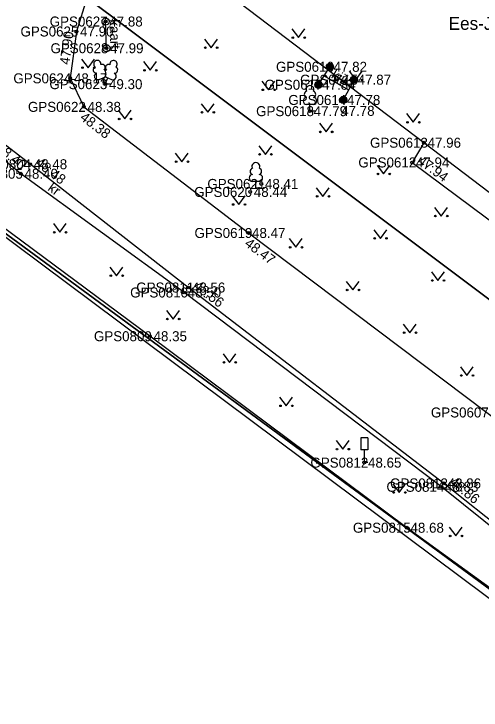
# Model space of a CAD drawing. Extents: x 551623 to 559850, y 6561220 to 6567135.
# Drawn here: x 555264.6 to 555297.37, y 6565534.63 to 6565583.47 of the extents above; entities that cross this region are included whole.
import ezdxf

# ---------------------------------------------------------------- set-up
doc = ezdxf.new("R2010")
doc.units = 0
for name, color, linetype in [('AED', 7, 'Continuous'), ('HALJASTUS', 7, 'Continuous'), ('KORGUS-EH2000', 7, 'Continuous'), ('LIIKLUS', 7, 'Continuous'), ('MOOTKORG-EH2000', 7, 'Continuous'), ('MOOTMPUNKT', 7, 'Continuous'), ('MOOTNR', 7, 'Continuous'), ('MOOTPIIR', 7, 'Continuous'), ('PIIR', 7, 'Continuous'), ('POST', 7, 'Continuous'), ('PUU', 7, 'Continuous'), ('TEE', 7, 'Continuous')]:
    doc.layers.add(name, color=color, linetype=linetype)

msp = doc.modelspace()

# ---------------------------------------------------------------- linework, layer by layer
at = {"layer": 'AED'}
msp.add_lwpolyline([(555301.646, 6565540.531), (555292.158, 6565547.42), (555274.134, 6565560.859), (555261.407, 6565570.297)], dxfattribs=at)
at = {"layer": 'HALJASTUS'}
for p, q in [((555284.104, 6565582.421), (555284.567, 6565581.815)), ((555284.567, 6565581.815), (555285.013, 6565582.421)), ((555277.967, 6565581.711), (555278.43, 6565581.104)), ((555278.43, 6565581.104), (555278.876, 6565581.711)), ((555269.351, 6565580.306), (555269.814, 6565579.699)), ((555269.814, 6565579.699), (555270.26, 6565580.306)), ((555273.698, 6565580.126), (555274.162, 6565579.519)), ((555274.162, 6565579.519), (555274.607, 6565580.126)), ((555288.126, 6565579.451), (555288.589, 6565578.844)), ((555288.589, 6565578.844), (555289.035, 6565579.451)), ((555282.001, 6565578.757), (555282.464, 6565578.15)), ((555282.464, 6565578.15), (555282.91, 6565578.757)), ((555277.735, 6565577.176), (555278.199, 6565576.569)), ((555278.199, 6565576.569), (555278.644, 6565577.176)), ((555271.917, 6565576.711), (555272.38, 6565576.104)), ((555272.38, 6565576.104), (555272.826, 6565576.711)), ((555292.148, 6565576.481), (555292.611, 6565575.874)), ((555292.611, 6565575.874), (555293.057, 6565576.481)), ((555286.035, 6565575.803), (555286.499, 6565575.196)), ((555286.499, 6565575.196), (555286.944, 6565575.803)), ((555281.772, 6565574.226), (555282.236, 6565573.619)), ((555282.236, 6565573.619), (555282.681, 6565574.226)), ((555275.916, 6565573.71), (555276.38, 6565573.104)), ((555276.38, 6565573.104), (555276.825, 6565573.71)), ((555290.069, 6565572.849), (555290.533, 6565572.243)), ((555290.533, 6565572.243), (555290.978, 6565572.849)), ((555285.809, 6565571.276), (555286.273, 6565570.669)), ((555286.273, 6565570.669), (555286.718, 6565571.276)), ((555279.916, 6565570.71), (555280.379, 6565570.103)), ((555280.379, 6565570.103), (555280.825, 6565570.71)), ((555294.104, 6565569.895), (555294.567, 6565569.289)), ((555294.567, 6565569.289), (555295.013, 6565569.895)), ((555267.366, 6565568.756), (555267.829, 6565568.149)), ((555267.829, 6565568.149), (555268.275, 6565568.756)), ((555289.846, 6565568.326), (555290.31, 6565567.719)), ((555290.31, 6565567.719), (555290.755, 6565568.326)), ((555283.915, 6565567.709), (555284.379, 6565567.102)), ((555284.379, 6565567.102), (555284.824, 6565567.709)), ((555271.333, 6565565.713), (555271.796, 6565565.106)), ((555271.796, 6565565.106), (555272.242, 6565565.713)), ((555293.883, 6565565.376), (555294.347, 6565564.769)), ((555294.347, 6565564.769), (555294.792, 6565565.376)), ((555287.915, 6565564.708), (555288.378, 6565564.102)), ((555288.378, 6565564.102), (555288.824, 6565564.708)), ((555275.3, 6565562.67), (555275.764, 6565562.063)), ((555275.764, 6565562.063), (555276.209, 6565562.67)), ((555291.914, 6565561.708), (555292.378, 6565561.101)), ((555292.378, 6565561.101), (555292.823, 6565561.708)), ((555279.268, 6565559.627), (555279.731, 6565559.02)), ((555279.731, 6565559.02), (555280.177, 6565559.627)), ((555295.914, 6565558.707), (555296.377, 6565558.1)), ((555296.377, 6565558.1), (555296.823, 6565558.707)), ((555283.235, 6565556.583), (555283.698, 6565555.977)), ((555283.698, 6565555.977), (555284.144, 6565556.583)), ((555287.202, 6565553.54), (555287.666, 6565552.934)), ((555287.666, 6565552.934), (555288.111, 6565553.54)), ((555291.17, 6565550.497), (555291.633, 6565549.89)), ((555291.633, 6565549.89), (555292.079, 6565550.497)), ((555295.137, 6565547.454), (555295.6, 6565546.847)), ((555295.6, 6565546.847), (555296.046, 6565547.454))]:
    msp.add_line(p, q, dxfattribs=at)
for centre in [(555284.166, 6565581.815), (555284.995, 6565581.815), (555278.029, 6565581.104), (555278.858, 6565581.104), (555269.413, 6565579.699), (555270.242, 6565579.699), (555273.761, 6565579.519), (555274.589, 6565579.519), (555288.188, 6565578.844), (555289.017, 6565578.844), (555282.063, 6565578.15), (555282.892, 6565578.15), (555277.798, 6565576.569), (555278.626, 6565576.569), (555271.979, 6565576.104), (555272.808, 6565576.104), (555292.21, 6565575.874), (555293.039, 6565575.874), (555286.098, 6565575.196), (555286.926, 6565575.196), (555281.835, 6565573.619), (555282.663, 6565573.619), (555275.979, 6565573.104), (555276.807, 6565573.104), (555290.132, 6565572.243), (555290.961, 6565572.243), (555285.872, 6565570.669), (555286.7, 6565570.669), (555279.978, 6565570.103), (555280.807, 6565570.103), (555294.166, 6565569.289), (555294.995, 6565569.289), (555267.428, 6565568.149), (555268.257, 6565568.149), (555289.909, 6565567.719), (555290.737, 6565567.719), (555283.978, 6565567.102), (555284.806, 6565567.102), (555271.395, 6565565.106), (555272.224, 6565565.106), (555293.946, 6565564.769), (555294.774, 6565564.769), (555287.977, 6565564.102), (555288.806, 6565564.102), (555275.363, 6565562.063), (555276.192, 6565562.063), (555291.977, 6565561.101), (555292.805, 6565561.101), (555279.33, 6565559.02), (555280.159, 6565559.02), (555295.976, 6565558.1), (555296.805, 6565558.1), (555283.297, 6565555.977), (555284.126, 6565555.977), (555287.265, 6565552.934), (555288.093, 6565552.934), (555291.232, 6565549.89), (555292.061, 6565549.89), (555295.199, 6565546.847), (555296.028, 6565546.847)]:
    msp.add_circle(centre, 0.055, dxfattribs=at)
at = {"layer": 'KORGUS-EH2000'}
for centre in [(555271.031, 6565582.94), (555268.981, 6565582.24), (555271.087, 6565581.066), (555287.699, 6565577.437), (555269.504, 6565576.952), (555265.732, 6565572.927), (555292.541, 6565573.051), (555265.084, 6565572.259), (555281.95, 6565571.544), (555281.044, 6565568.103), (555276.823, 6565564.276), (555274.134, 6565560.859), (555294.766, 6565550.531), (555292.158, 6565547.42)]:
    msp.add_circle(centre, 0.1, dxfattribs=at)
at = {"layer": 'LIIKLUS'}
for p, q in [((555271.087, 6565581.066), (555271.031, 6565582.94)), ((555288.929, 6565553.739), (555288.929, 6565552.889)), ((555289.429, 6565553.739), (555288.929, 6565553.739)), ((555289.429, 6565553.739), (555289.429, 6565552.889)), ((555289.429, 6565552.889), (555288.929, 6565552.889)), ((555289.179, 6565552.889), (555289.179, 6565551.989)), ((555289.429, 6565551.989), (555289.179, 6565551.989))]:
    msp.add_line(p, q, dxfattribs=at)
for centre, radius in [((555271.031, 6565582.94), 0.25), ((555271.031, 6565582.94), 0.05), ((555271.087, 6565581.066), 0.25), ((555271.087, 6565581.066), 0.05)]:
    msp.add_circle(centre, radius, dxfattribs=at)
at = {"layer": 'MOOTMPUNKT'}
for centre in [(555271.031, 6565582.94), (555268.981, 6565582.24), (555271.087, 6565581.066), (555286.765, 6565579.763), (555268.55, 6565578.954), (555271.009, 6565578.545), (555285.962, 6565578.503), (555288.455, 6565578.857), (555287.699, 6565577.437), (555269.504, 6565576.952), (555285.368, 6565576.65), (555293.358, 6565574.435), (555265.732, 6565572.927), (555292.541, 6565573.051), (555265.084, 6565572.259), (555281.95, 6565571.544), (555281.169, 6565570.981), (555281.044, 6565568.103), (555276.533, 6565563.926), (555276.823, 6565564.276), (555274.134, 6565560.859), (555289.179, 6565551.989), (555294.581, 6565550.293), (555294.766, 6565550.531), (555292.158, 6565547.42)]:
    msp.add_circle(centre, 0.1, dxfattribs=at)
at = {"layer": 'MOOTPIIR'}
for points in [[(555328.595, 6565548.883), (555311.005, 6565561), (555293.358, 6565574.435), (555272.683, 6565590.134), (555270.071, 6565591.77), (555264.162, 6565596.509)], [(555257.286, 6565572.842), (555301.451, 6565539.862), (555308.145, 6565535.689), (555318.054, 6565528.671)]]:
    msp.add_lwpolyline(points, dxfattribs=at)
at = {"layer": 'PIIR'}
for points in [[(555160.12, 6565598.86), (555193.24, 6565604.68), (555193.7, 6565602.7), (555225.47, 6565605.89), (555234.35, 6565605.6), (555251.24, 6565598.48), (555330.71, 6565538.85), (555343.81, 6565536.56), (555350.68, 6565540.44), (555361.56, 6565549.57), (555419.65, 6565609.54), (555428.83, 6565620.98), (555435.71, 6565632.72), (555438.85, 6565638.78), (555447.07, 6565659.22), (555507.46, 6565826.66)], [(555524.79, 6565820.16), (555464.46, 6565652.92), (555447.97, 6565611.96), (555353.12, 6565523.87), (555343.14, 6565512.46), (555302.6, 6565539.71), (555242.37, 6565583.94), (555179.42, 6565586.32), (555138.98, 6565580.6), (555121.18, 6565602.26), (555116.17, 6565610.5), (555109.96, 6565624.83), (555093.56, 6565628.47), (555079.04, 6565618.4), (555074.13, 6565607.82), (555075.34, 6565593.24), (555091.74, 6565551.94), (555171.91, 6565394.64), (555191.35, 6565341.19)], [(555435.71, 6565632.72), (555428.83, 6565620.98), (555419.65, 6565609.54), (555361.56, 6565549.57), (555350.68, 6565540.44), (555343.81, 6565536.56), (555330.71, 6565538.85), (555251.24, 6565598.48), (555234.35, 6565605.6), (555223.17, 6565668.21)]]:
    msp.add_lwpolyline(points, dxfattribs=at)
msp.add_lwpolyline([(555121.18, 6565602.26), (555138.98, 6565580.6), (555179.42, 6565586.32), (555242.37, 6565583.94), (555302.6, 6565539.71), (555287.77, 6565518.56), (555207.29, 6565506.14), (555200.64, 6565496.23), (555185.97, 6565502.75), (555177.68, 6565506.44), (555171.49, 6565510.85), (555162.05, 6565514.45), (555140.65, 6565513.25), (555139.49, 6565523.98), (555139.26, 6565529.51), (555141.68, 6565537.52), (555139.64, 6565543.1), (555131.01, 6565550.06), (555126.35, 6565558.74), (555119.63, 6565564.84), (555105.26, 6565587.71), (555099.5, 6565594.91), (555116.17, 6565610.5)], close=True, dxfattribs=at)
at = {"layer": 'POST'}
for points in [[(555285.962, 6565578.503), (555286.765, 6565579.763)], [(555286.364, 6565579.133), (555288.077, 6565578.147)], [(555288.455, 6565578.857), (555287.699, 6565577.437)]]:
    msp.add_lwpolyline(points, dxfattribs=at)
for centre, radius in [((555286.765, 6565579.763), 0.25), ((555286.765, 6565579.763), 0.225), ((555286.765, 6565579.763), 0.2), ((555286.765, 6565579.763), 0.175), ((555286.765, 6565579.763), 0.15), ((555286.765, 6565579.763), 0.125), ((555286.765, 6565579.763), 0.1), ((555286.765, 6565579.763), 0.075), ((555286.765, 6565579.763), 0.05), ((555286.765, 6565579.763), 0.025), ((555288.455, 6565578.857), 0.25), ((555285.962, 6565578.503), 0.25), ((555285.962, 6565578.503), 0.225), ((555285.962, 6565578.503), 0.2), ((555285.962, 6565578.503), 0.175), ((555285.962, 6565578.503), 0.15), ((555285.962, 6565578.503), 0.125), ((555285.962, 6565578.503), 0.1), ((555288.455, 6565578.857), 0.225), ((555288.455, 6565578.857), 0.2), ((555288.455, 6565578.857), 0.175), ((555288.455, 6565578.857), 0.15), ((555288.455, 6565578.857), 0.125), ((555288.455, 6565578.857), 0.1), ((555288.455, 6565578.857), 0.075), ((555288.455, 6565578.857), 0.05), ((555288.455, 6565578.857), 0.025), ((555285.962, 6565578.503), 0.075), ((555285.962, 6565578.503), 0.05), ((555285.962, 6565578.503), 0.025), ((555287.699, 6565577.437), 0.25), ((555287.699, 6565577.437), 0.225), ((555287.699, 6565577.437), 0.2), ((555287.699, 6565577.437), 0.175), ((555287.699, 6565577.437), 0.15), ((555287.699, 6565577.437), 0.125), ((555287.699, 6565577.437), 0.1), ((555287.699, 6565577.437), 0.075), ((555287.699, 6565577.437), 0.05), ((555287.699, 6565577.437), 0.025)]:
    msp.add_circle(centre, radius, dxfattribs=at)
at = {"layer": 'PUU'}
for p, q in [((555270.569, 6565578.88), (555271.014, 6565579.055)), ((555271.009, 6565578.545), (555270.834, 6565578.985)), ((555271.009, 6565578.545), (555271.189, 6565578.985)), ((555271.014, 6565579.055), (555271.454, 6565578.875)), ((555271.389, 6565578.545), (555271.009, 6565578.545)), ((555285.608, 6565577.125), (555285.128, 6565577.125)), ((555285.368, 6565576.65), (555285.368, 6565577.125)), ((555285.748, 6565576.65), (555285.368, 6565576.65)), ((555281.811, 6565571.725), (555281.331, 6565571.725)), ((555281.571, 6565571.25), (555281.571, 6565571.725)), ((555281.951, 6565571.25), (555281.571, 6565571.25))]:
    msp.add_line(p, q, dxfattribs=at)
msp.add_lwpolyline([(555271.014, 6565579.55), (555270.994, 6565579.475), (555270.994, 6565579.455), (555271.004, 6565579.425), (555271.024, 6565579.39), (555271.029, 6565579.37), (555271.014, 6565579.335), (555270.989, 6565579.285), (555270.984, 6565579.26), (555270.989, 6565579.245), (555270.999, 6565579.215), (555271.034, 6565579.155), (555271.039, 6565579.135), (555271.034, 6565579.115), (555271.019, 6565579.08), (555271.014, 6565579.055)], dxfattribs=at)
for centre, radius, start, end in [((555270.452, 6565579.96), 0.256, 111.5027, 232.5173), ((555270.452, 6565579.96), 0.256, 350.4856, 111.5002), ((555271.588, 6565579.951), 0.256, 67.6168, 188.6314), ((555271.588, 6565579.951), 0.256, 306.5997, 67.6143), ((555270.378, 6565579.548), 0.224, 111.4304, 274.4987), ((555270.787, 6565579.709), 0.224, 308.5041, 111.5725), ((555271.25, 6565579.704), 0.225, 67.7016, 230.5126), ((555271.656, 6565579.538), 0.224, 264.6183, 67.6866), ((555270.483, 6565579.104), 0.237, 111.5014, 291.5004), ((555271.013, 6565579.313), 0.237, 66.7655, 111.5015), ((555271.544, 6565579.096), 0.237, 247.6166, 67.6155), ((555285.368, 6565578.17), 0.277, 332.5799, 207.4201), ((555285.198, 6565577.823), 0.233, 109.0217, 253.1415), ((555285.538, 6565577.823), 0.233, 286.8508, 70.9859), ((555285.131, 6565577.362), 0.238, 90.0016, 269.3953), ((555285.606, 6565577.362), 0.238, 270.6047, 89.9984), ((555281.571, 6565572.77), 0.277, 332.5799, 207.4201), ((555281.401, 6565572.423), 0.233, 109.0217, 253.1415), ((555281.741, 6565572.423), 0.233, 286.8508, 70.9859), ((555281.334, 6565571.963), 0.238, 90.0016, 269.3953), ((555281.809, 6565571.963), 0.238, 270.6047, 89.9984)]:
    msp.add_arc(centre, radius, start, end, dxfattribs=at)
at = {"layer": 'TEE'}
for points in [[(555320.204, 6565530.941), (555310.534, 6565537.807), (555309.906, 6565538.03), (555305.168, 6565541.808), (555305.066, 6565542.334), (555294.766, 6565550.531), (555276.823, 6565564.276), (555265.732, 6565572.927), (555259.684, 6565577.587), (555254.787, 6565581.289), (555247.931, 6565586.532), (555243.893, 6565589.125), (555239.934, 6565591.048), (555235.042, 6565592.642), (555234.652, 6565590.428), (555233.978, 6565588.723)], [(555272.683, 6565590.134), (555271.484, 6565588.076), (555270.516, 6565586.416), (555269.723, 6565584.609), (555268.981, 6565582.24), (555268.55, 6565578.954), (555269.504, 6565576.952), (555281.044, 6565568.103), (555297.768, 6565555.508), (555316.66, 6565541.129), (555323.074, 6565536.252), (555328.036, 6565533.009), (555332.837, 6565530.879), (555337.611, 6565529.695), (555343.363, 6565529.946), (555348.456, 6565531.532), (555353.801, 6565534.677), (555358.561, 6565538.499)], [(555304.166, 6565537.744), (555304.47, 6565538.257), (555305.035, 6565540.465), (555305.168, 6565541.808), (555294.581, 6565550.293), (555276.533, 6565563.926), (555265.084, 6565572.259), (555259.201, 6565577.119), (555257.995, 6565576.697)], [(555293.358, 6565574.435), (555292.541, 6565573.051), (555305.07, 6565563.708), (555310.251, 6565559.992), (555311.005, 6565561)]]:
    msp.add_lwpolyline(points, dxfattribs=at)

# ---------------------------------------------------------------- texts
at = {"layer": 'KORGUS-EH2000'}
for s, p in [(' 47.88', (555271.031, 6565582.59)), (' 47.99', (555271.087, 6565580.716)), (' 47.78', (555287.296, 6565576.322)), (' 48.41', (555281.95, 6565571.194)), (' 48.35', (555274.134, 6565560.509)), (' 48.68', (555292.158, 6565547.07))]:
    msp.add_text(s, height=0.7, dxfattribs=at).set_placement(p)
for s, rotation, p in [(' 47.90', 82.5403, (555268.456, 6565579.623)), (' 48.38', 322.5208, (555268.972, 6565576.257)), (' 48.40', 320.4434, (555263.087, 6565574.136)), (' 48.48', 322.046, (555265.84, 6565573.065)), (' 47.94', 323.2876, (555292.645, 6565573.191)), (' 48.47', 323.0145, (555280.518, 6565567.404)), (' 48.56', 322.5468, (555276.929, 6565564.415)), (' 48.86', 321.4871, (555294.875, 6565550.668))]:
    msp.add_text(s, height=0.7, rotation=rotation, dxfattribs=at).set_placement(p)
at = {"layer": 'LIIKLUS'}
msp.add_text('kaart', height=0.7, rotation=271.6725, dxfattribs=at).set_placement((555271.304, 6565583.091))
at = {"layer": 'MOOTKORG-EH2000'}
for s, p in [(' 47.88', (555271.031, 6565582.59)), (' 47.90', (555268.981, 6565581.89)), (' 47.99', (555271.087, 6565580.716)), (' 47.82', (555286.765, 6565579.413)), (' 48.17', (555268.55, 6565578.604)), (' 47.87', (555288.455, 6565578.507)), (' 49.30', (555271.009, 6565578.195)), (' 47.84', (555285.962, 6565578.153)), (' 47.78', (555287.699, 6565577.087)), (' 48.38', (555269.504, 6565576.602)), (' 47.79', (555285.368, 6565576.3)), (' 47.96', (555293.358, 6565574.085)), (' 48.48', (555265.732, 6565572.577)), (' 47.94', (555292.541, 6565572.701)), (' 48.40', (555265.084, 6565571.909)), (' 48.41', (555281.95, 6565571.194)), (' 48.44', (555281.169, 6565570.631)), (' 48.47', (555281.044, 6565567.753)), (' 48.56', (555276.823, 6565563.926)), (' 48.50', (555276.533, 6565563.576)), (' 48.35', (555274.134, 6565560.509)), (' 48.65', (555289.179, 6565551.639)), (' 48.86', (555294.766, 6565550.181)), (' 48.83', (555294.581, 6565549.943)), (' 48.68', (555292.158, 6565547.07))]:
    msp.add_text(s, height=0.7, dxfattribs=at).set_placement(p)
at = {"layer": 'MOOTNR'}
for s, p in [('GPS0627 ', (555267.111, 6565582.59)), ('GPS0625 ', (555265.061, 6565581.89)), ('GPS0628 ', (555267.167, 6565580.716)), ('GPS0616 ', (555282.985, 6565579.413)), ('GPS0624 ', (555264.561, 6565578.604)), ('GPS0615 ', (555284.675, 6565578.507)), ('GPS0623 ', (555267.089, 6565578.195)), ('GPS0617 ', (555282.182, 6565578.153)), ('GPS0614 ', (555283.849, 6565577.087)), ('GPS0622 ', (555265.585, 6565576.602)), ('GPS0618 ', (555281.588, 6565576.3)), ('GPS0613 ', (555289.579, 6565574.085)), ('GPS0804 ', (555261.742, 6565572.577)), ('GPS0612 ', (555288.761, 6565572.701)), ('GPS0805 ', (555261.165, 6565571.909)), ('GPS0621 ', (555278.17, 6565571.194)), ('GPS0620 ', (555277.249, 6565570.631)), ('GPS0619 ', (555277.265, 6565567.753)), ('GPS0811 ', (555273.183, 6565563.926)), ('GPS0810 ', (555272.753, 6565563.576)), ('GPS0809 ', (555270.214, 6565560.509)), ('GPS0607 ', (555293.849, 6565555.158)), ('GPS0812 ', (555285.399, 6565551.639)), ('GPS0813 ', (555290.986, 6565550.181)), ('GPS0814 ', (555290.731, 6565549.943)), ('GPS0815 ', (555288.378, 6565547.07))]:
    msp.add_text(s, height=0.7, dxfattribs=at).set_placement(p)
at = {"layer": 'PIIR'}
msp.add_text('Ees-Jüriantsu', height=0.9, dxfattribs=at).set_placement((555295.093, 6565582.356))
at = {"layer": 'POST'}
msp.add_text('kiik', height=0.7, rotation=330.0443, dxfattribs=at).set_placement((555286.805, 6565579.018))
at = {"layer": 'TEE'}
msp.add_text('kr', height=0.7, rotation=323.9052, dxfattribs=at).set_placement((555266.922, 6565571.139))

doc.saveas('drawing.dxf')
